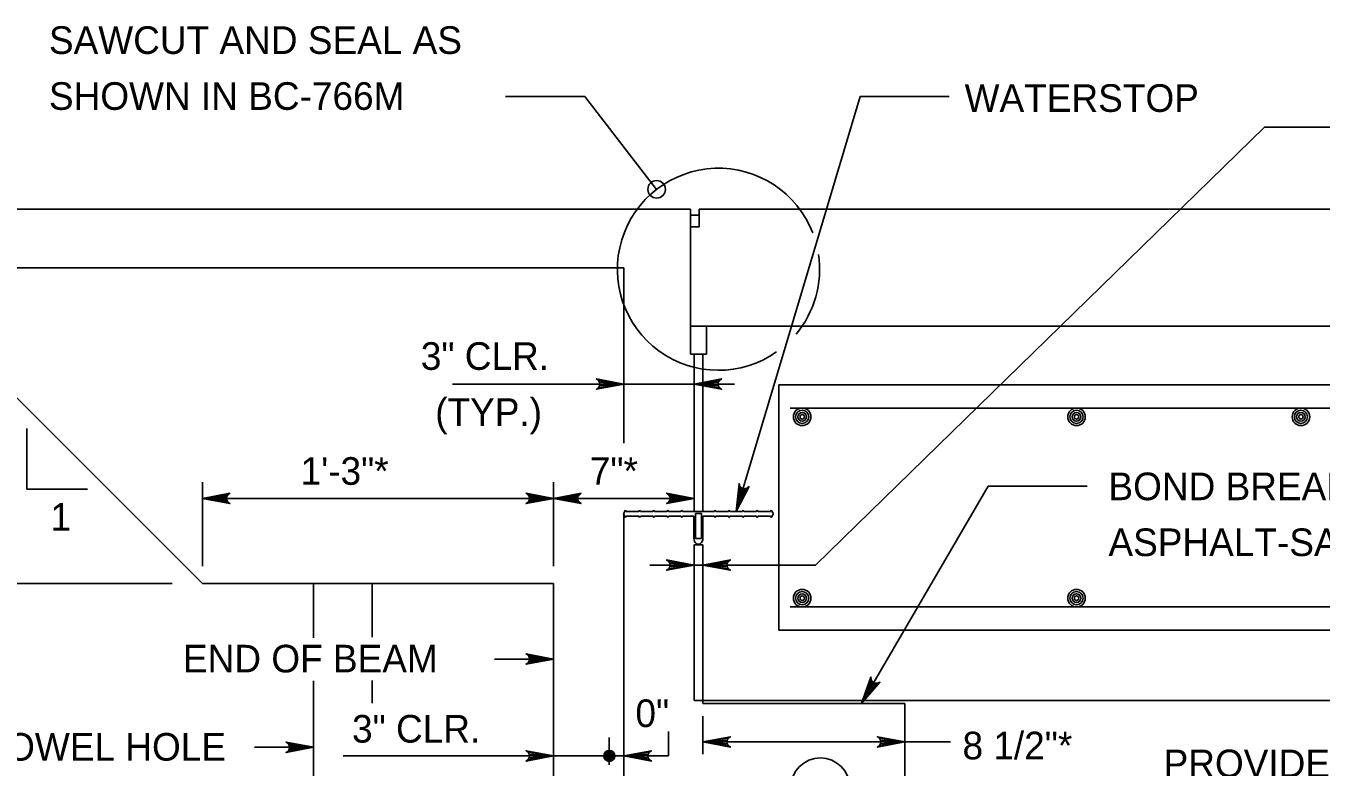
# Model space of a CAD drawing. Extents: x 636530 to 644067, y 294168 to 299122.
# Drawn here: x 640062 to 640202.5, y 296730 to 296810.5 of the extents above; entities that cross this region are included whole.
import ezdxf

# ---------------------------------------------------------------- set-up
doc = ezdxf.new("R2010")
doc.units = 0
doc.layers.add('1', color=7, linetype='Continuous')

msp = doc.modelspace()

# ---------------------------------------------------------------- linework, layer by layer
at = {"layer": '1'}
for p, q in [((640122.62, 296802.82), (640114.03, 296802.82)), ((640130.41, 296792.73), (640122.62, 296802.82)), ((640152.5, 296802.82), (640139.04, 296757.75)), ((640152.5, 296802.82), (640162.15, 296802.82)), ((640147.66, 296751.94), (640196.34, 296799.47)), ((640196.34, 296799.47), (640247.82, 296799.47)), ((639993.35, 296790.57), (640134.09, 296790.57)), ((640134.09, 296790.57), (640134.09, 296774.82)), ((640134.09, 296789.94), (640135.04, 296789.94)), ((640135.04, 296790.57), (640284.1, 296790.57)), ((640135.04, 296790.57), (640135.04, 296788.66)), ((640134.09, 296788.66), (640135.04, 296788.66)), ((640012.55, 296784.22), (640126.85, 296784.22)), ((640126.85, 296765.16), (640126.85, 296784.22)), ((640284.1, 296777.87), (640135.42, 296777.87)), ((640135.81, 296777.87), (640135.81, 296774.82)), ((640135.81, 296777.87), (640135.81, 296774.82)), ((640081.13, 296749.93), (640055.74, 296775.33)), ((640134.09, 296774.82), (640134.47, 296774.82)), ((640134.47, 296774.82), (640134.47, 296757.75)), ((640135.81, 296774.82), (640135.42, 296774.82)), ((640135.42, 296774.82), (640135.42, 296757.75)), ((640108.26, 296771.59), (640138.87, 296771.59)), ((640143.66, 296771.52), (640227.48, 296771.52)), ((640143.66, 296771.52), (640143.66, 296744.85)), ((640144.88, 296768.98), (640228.75, 296768.98)), ((640062.09, 296766.77), (640062.09, 296760.19)), ((640062.09, 296760.19), (640068.68, 296760.19)), ((640081.13, 296751.82), (640081.13, 296760.94)), ((640119.23, 296751.82), (640119.23, 296760.94)), ((640166.39, 296760.52), (640152.64, 296736.92)), ((640166.39, 296760.52), (640177.1, 296760.52)), ((640081.13, 296759.17), (640119.23, 296759.17)), ((640119.23, 296759.17), (640134.47, 296759.17)), ((640127.04, 296757.9), (640126.82, 296757.49)), ((640126.82, 296757.49), (640127.04, 296757.09)), ((640126.85, 296721.99), (640126.85, 296757.57)), ((640127.04, 296757.9), (640127.12, 296757.75)), ((640127.12, 296757.75), (640128.48, 296757.75)), ((640128.56, 296757.9), (640128.48, 296757.75)), ((640128.56, 296757.9), (640128.65, 296757.75)), ((640128.65, 296757.75), (640130, 296757.75)), ((640130.09, 296757.9), (640130, 296757.75)), ((640130.09, 296757.9), (640130.17, 296757.75)), ((640130.17, 296757.75), (640131.53, 296757.75)), ((640131.61, 296757.9), (640131.53, 296757.75)), ((640131.61, 296757.9), (640131.7, 296757.75)), ((640131.7, 296757.75), (640133.05, 296757.75)), ((640133.14, 296757.9), (640133.05, 296757.75)), ((640133.14, 296757.9), (640133.22, 296757.75)), ((640133.22, 296757.75), (640136.67, 296757.75)), ((640134.61, 296757.55), (640135.27, 296757.55)), ((640134.61, 296757.55), (640134.61, 296754.83)), ((640135.27, 296757.55), (640135.27, 296754.83)), ((640136.75, 296757.9), (640136.67, 296757.75)), ((640136.75, 296757.9), (640136.83, 296757.75)), ((640138.19, 296757.75), (640136.83, 296757.75)), ((640138.28, 296757.9), (640138.19, 296757.75)), ((640138.28, 296757.9), (640138.36, 296757.75)), ((640139.72, 296757.75), (640138.36, 296757.75)), ((640139.8, 296757.9), (640139.72, 296757.75)), ((640139.8, 296757.9), (640139.88, 296757.75)), ((640141.24, 296757.75), (640139.88, 296757.75)), ((640141.32, 296757.9), (640141.24, 296757.75)), ((640141.32, 296757.9), (640141.41, 296757.75)), ((640142.76, 296757.75), (640141.41, 296757.75)), ((640142.85, 296757.9), (640142.76, 296757.75)), ((640142.85, 296757.9), (640143.07, 296757.49)), ((640143.07, 296757.49), (640142.85, 296757.09)), ((640127.12, 296757.24), (640127.04, 296757.09)), ((640127.12, 296757.24), (640128.48, 296757.24)), ((640128.48, 296757.24), (640128.56, 296757.09)), ((640128.65, 296757.24), (640128.56, 296757.09)), ((640128.65, 296757.24), (640130, 296757.24)), ((640130, 296757.24), (640130.09, 296757.09)), ((640130.17, 296757.24), (640130.09, 296757.09)), ((640130.17, 296757.24), (640131.53, 296757.24)), ((640131.53, 296757.24), (640131.61, 296757.09)), ((640131.7, 296757.24), (640131.61, 296757.09)), ((640131.7, 296757.24), (640133.05, 296757.24)), ((640133.05, 296757.24), (640133.14, 296757.09)), ((640133.22, 296757.24), (640133.14, 296757.09)), ((640133.22, 296757.24), (640134.46, 296757.24)), ((640134.46, 296757.24), (640134.46, 296754.83)), ((640135.42, 296757.24), (640135.42, 296754.83)), ((640136.67, 296757.24), (640135.42, 296757.24)), ((640136.67, 296757.24), (640136.75, 296757.09)), ((640136.83, 296757.24), (640136.75, 296757.09)), ((640138.19, 296757.24), (640136.83, 296757.24)), ((640138.19, 296757.24), (640138.28, 296757.09)), ((640138.36, 296757.24), (640138.28, 296757.09)), ((640139.72, 296757.24), (640138.36, 296757.24)), ((640139.72, 296757.24), (640139.8, 296757.09)), ((640139.88, 296757.24), (640139.8, 296757.09)), ((640141.24, 296757.24), (640139.88, 296757.24)), ((640141.24, 296757.24), (640141.32, 296757.09)), ((640141.41, 296757.24), (640141.32, 296757.09)), ((640142.76, 296757.24), (640141.41, 296757.24)), ((640142.76, 296757.24), (640142.85, 296757.09)), ((640135.27, 296754.83), (640134.61, 296754.83)), ((640134.47, 296754.12), (640134.47, 296737.23)), ((640135.42, 296754.12), (640135.42, 296737.23)), ((640129.68, 296751.94), (640147.66, 296751.94)), ((640049.28, 296749.93), (640077.85, 296749.93)), ((640081.13, 296749.93), (640119.23, 296749.93)), ((640093.2, 296744.05), (640093.2, 296749.93)), ((640099.55, 296744.11), (640099.55, 296749.93)), ((640119.23, 296714.37), (640119.23, 296749.93)), ((640119.23, 296735.26), (640119.23, 296746.73)), ((640144.88, 296747.39), (640228.75, 296747.39)), ((640143.66, 296744.85), (640227.48, 296744.85)), ((640119.23, 296741.73), (640112.84, 296741.73)), ((640093.2, 296721.52), (640093.2, 296739.35)), ((640099.55, 296736.93), (640099.55, 296739.41)), ((640134.47, 296737.23), (640284.1, 296737.23)), ((640135.42, 296736.92), (640135.42, 296737.23)), ((640135.42, 296736.92), (640135.42, 296737.23)), ((640135.42, 296736.92), (640135.42, 296737.23)), ((640135.42, 296736.92), (640135.42, 296737.23)), ((640135.42, 296736.92), (640157.33, 296736.92)), ((640157.33, 296688.97), (640157.33, 296736.92)), ((640135.42, 296731.42), (640135.42, 296735.53)), ((640131.69, 296731.22), (640131.69, 296733.86)), ((640093.2, 296732.15), (640086.8, 296732.15)), ((640125.27, 296730.25), (640125.27, 296733.2)), ((640135.42, 296732.74), (640162.29, 296732.74)), ((640096.4, 296731.22), (640131.69, 296731.22))]:
    msp.add_line(p, q, dxfattribs=at)
for points in [[(640284.1, 296790.57), (640135.04, 296790.57), (640135.04, 296788.66), (640134.09, 296788.66), (640134.09, 296777.87), (640284.1, 296777.87)], [(640134.09, 296788.66), (640135.04, 296788.66), (640135.04, 296789.94), (640134.09, 296789.94)], [(640134.47, 296757.75), (640135.42, 296757.75), (640135.42, 296774.82), (640134.47, 296774.82)], [(640134.47, 296737.23), (640135.42, 296737.23), (640135.42, 296754.12), (640134.47, 296754.12)]]:
    msp.add_lwpolyline(points, close=True, dxfattribs=at)
for points in [[(640126.85, 296771.59), (640123.87, 296771.03), (640124.1, 296771.19), (640124.22, 296771.39), (640124.25, 296771.59), (640124.22, 296771.79), (640124.1, 296771.99), (640123.87, 296772.15), (640126.85, 296771.59), (640124.1, 296771.99), (640124.22, 296771.79), (640126.85, 296771.59), (640124.25, 296771.59), (640124.22, 296771.39), (640126.85, 296771.59), (640124.1, 296771.19)], [(640134.47, 296771.59), (640137.45, 296772.15), (640137.22, 296771.99), (640137.1, 296771.79), (640137.07, 296771.59), (640137.1, 296771.39), (640137.22, 296771.19), (640137.45, 296771.03), (640134.47, 296771.59), (640137.22, 296771.19), (640137.1, 296771.39), (640134.47, 296771.59), (640137.07, 296771.59), (640137.1, 296771.79), (640134.47, 296771.59), (640137.22, 296771.99)], [(640139.04, 296757.75), (640139.35, 296760.77), (640139.4, 296760.63), (640139.44, 296760.5), (640139.52, 296760.41), (640139.6, 296760.33), (640139.69, 296760.28), (640139.78, 296760.24), (640139.88, 296760.23), (640139.98, 296760.21), (640140.1, 296760.24), (640140.21, 296760.27), (640140.32, 296760.36), (640140.43, 296760.45), (640139.04, 296757.75), (640140.32, 296760.36), (640140.21, 296760.27), (640139.04, 296757.75), (640140.1, 296760.24), (640139.98, 296760.21), (640139.04, 296757.75), (640139.88, 296760.23), (640139.78, 296760.24), (640139.04, 296757.75), (640139.69, 296760.28), (640139.6, 296760.33), (640139.04, 296757.75), (640139.52, 296760.41), (640139.44, 296760.5), (640139.04, 296757.75), (640139.4, 296760.63)], [(640081.13, 296759.17), (640084.12, 296759.73), (640084, 296759.65), (640083.89, 296759.57), (640083.83, 296759.47), (640083.77, 296759.37), (640083.75, 296759.27), (640083.73, 296759.17), (640083.75, 296759.07), (640083.77, 296758.97), (640083.83, 296758.87), (640083.89, 296758.77), (640084, 296758.69), (640084.12, 296758.61), (640081.13, 296759.17), (640084, 296758.69), (640083.89, 296758.77), (640081.13, 296759.17), (640083.83, 296758.87), (640083.77, 296758.97), (640081.13, 296759.17), (640083.75, 296759.07), (640083.73, 296759.17), (640081.13, 296759.17), (640083.75, 296759.27), (640083.77, 296759.37), (640081.13, 296759.17), (640083.83, 296759.47), (640083.89, 296759.57), (640081.13, 296759.17), (640084, 296759.65)], [(640119.23, 296759.17), (640116.25, 296758.61), (640116.37, 296758.69), (640116.48, 296758.77), (640116.54, 296758.87), (640116.6, 296758.97), (640116.62, 296759.07), (640116.63, 296759.17), (640116.62, 296759.27), (640116.6, 296759.37), (640116.54, 296759.47), (640116.48, 296759.57), (640116.37, 296759.65), (640116.25, 296759.73), (640119.23, 296759.17), (640116.37, 296759.65), (640116.48, 296759.57), (640119.23, 296759.17), (640116.54, 296759.47), (640116.6, 296759.37), (640119.23, 296759.17), (640116.62, 296759.27), (640116.63, 296759.17), (640119.23, 296759.17), (640116.62, 296759.07), (640116.6, 296758.97), (640119.23, 296759.17), (640116.54, 296758.87), (640116.48, 296758.77), (640119.23, 296759.17), (640116.37, 296758.69)], [(640119.23, 296759.17), (640122.22, 296759.73), (640122.1, 296759.65), (640121.99, 296759.57), (640121.93, 296759.47), (640121.87, 296759.37), (640121.85, 296759.27), (640121.83, 296759.17), (640121.85, 296759.07), (640121.87, 296758.97), (640121.93, 296758.87), (640121.99, 296758.77), (640122.1, 296758.69), (640122.22, 296758.61), (640119.23, 296759.17), (640122.1, 296758.69), (640121.99, 296758.77), (640119.23, 296759.17), (640121.93, 296758.87), (640121.87, 296758.97), (640119.23, 296759.17), (640121.85, 296759.07), (640121.83, 296759.17), (640119.23, 296759.17), (640121.85, 296759.27), (640121.87, 296759.37), (640119.23, 296759.17), (640121.93, 296759.47), (640121.99, 296759.57), (640119.23, 296759.17), (640122.1, 296759.65)], [(640134.47, 296759.17), (640131.49, 296758.61), (640131.61, 296758.69), (640131.72, 296758.77), (640131.78, 296758.87), (640131.84, 296758.97), (640131.86, 296759.07), (640131.87, 296759.17), (640131.86, 296759.27), (640131.84, 296759.37), (640131.78, 296759.47), (640131.72, 296759.57), (640131.61, 296759.65), (640131.49, 296759.73), (640134.47, 296759.17), (640131.61, 296759.65), (640131.72, 296759.57), (640134.47, 296759.17), (640131.78, 296759.47), (640131.84, 296759.37), (640134.47, 296759.17), (640131.86, 296759.27), (640131.87, 296759.17), (640134.47, 296759.17), (640131.86, 296759.07), (640131.84, 296758.97), (640134.47, 296759.17), (640131.78, 296758.87), (640131.72, 296758.77), (640134.47, 296759.17), (640131.61, 296758.69)], [(640134.47, 296751.94), (640131.49, 296751.38), (640131.72, 296751.54), (640131.84, 296751.74), (640131.87, 296751.94), (640131.84, 296752.14), (640131.72, 296752.34), (640131.49, 296752.49), (640134.47, 296751.94), (640131.72, 296752.34), (640131.84, 296752.14), (640134.47, 296751.94), (640131.87, 296751.94), (640131.84, 296751.74), (640134.47, 296751.94), (640131.72, 296751.54)], [(640135.42, 296751.94), (640138.41, 296752.49), (640138.18, 296752.34), (640138.06, 296752.14), (640138.02, 296751.94), (640138.06, 296751.74), (640138.18, 296751.54), (640138.41, 296751.38), (640135.42, 296751.94), (640138.18, 296751.54), (640138.06, 296751.74), (640135.42, 296751.94), (640138.02, 296751.94), (640138.06, 296752.14), (640135.42, 296751.94), (640138.18, 296752.34)], [(640119.23, 296741.73), (640116.25, 296742.29), (640116.37, 296742.21), (640116.48, 296742.13), (640116.54, 296742.03), (640116.6, 296741.93), (640116.62, 296741.83), (640116.63, 296741.73), (640116.62, 296741.63), (640116.6, 296741.53), (640116.54, 296741.43), (640116.48, 296741.33), (640116.37, 296741.25), (640116.25, 296741.18), (640119.23, 296741.73), (640116.37, 296741.25), (640116.48, 296741.33), (640119.23, 296741.73), (640116.54, 296741.43), (640116.6, 296741.53), (640119.23, 296741.73), (640116.62, 296741.63), (640116.63, 296741.73), (640119.23, 296741.73), (640116.62, 296741.83), (640116.6, 296741.93), (640119.23, 296741.73), (640116.54, 296742.03), (640116.48, 296742.13), (640119.23, 296741.73), (640116.37, 296742.21)], [(640152.64, 296736.92), (640153.66, 296739.78), (640153.68, 296739.5), (640153.8, 296739.3), (640153.95, 296739.17), (640154.14, 296739.1), (640154.37, 296739.1), (640154.63, 296739.22), (640152.64, 296736.92), (640154.37, 296739.1), (640154.14, 296739.1), (640152.64, 296736.92), (640153.95, 296739.17), (640153.8, 296739.3), (640152.64, 296736.92), (640153.68, 296739.5)], [(640093.2, 296732.15), (640090.22, 296732.71), (640090.33, 296732.63), (640090.45, 296732.55), (640090.51, 296732.45), (640090.56, 296732.35), (640090.58, 296732.25), (640090.6, 296732.15), (640090.58, 296732.05), (640090.56, 296731.95), (640090.51, 296731.85), (640090.45, 296731.75), (640090.33, 296731.67), (640090.22, 296731.59), (640093.2, 296732.15), (640090.33, 296731.67), (640090.45, 296731.75), (640093.2, 296732.15), (640090.51, 296731.85), (640090.56, 296731.95), (640093.2, 296732.15), (640090.58, 296732.05), (640090.6, 296732.15), (640093.2, 296732.15), (640090.58, 296732.25), (640090.56, 296732.35), (640093.2, 296732.15), (640090.51, 296732.45), (640090.45, 296732.55), (640093.2, 296732.15), (640090.33, 296732.63)], [(640135.42, 296732.74), (640138.41, 296733.3), (640138.18, 296733.14), (640138.06, 296732.94), (640138.02, 296732.74), (640138.06, 296732.54), (640138.18, 296732.34), (640138.41, 296732.18), (640135.42, 296732.74), (640138.18, 296732.34), (640138.06, 296732.54), (640135.42, 296732.74), (640138.02, 296732.74), (640138.06, 296732.94), (640135.42, 296732.74), (640138.18, 296733.14)], [(640157.33, 296732.74), (640154.35, 296732.18), (640154.58, 296732.34), (640154.7, 296732.54), (640154.73, 296732.74), (640154.7, 296732.94), (640154.58, 296733.14), (640154.35, 296733.3), (640157.33, 296732.74), (640154.58, 296733.14), (640154.7, 296732.94), (640157.33, 296732.74), (640154.73, 296732.74), (640154.7, 296732.54), (640157.33, 296732.74), (640154.58, 296732.34)], [(640119.23, 296731.22), (640116.25, 296730.66), (640116.48, 296730.82), (640116.6, 296731.02), (640116.63, 296731.22), (640116.6, 296731.42), (640116.48, 296731.62), (640116.25, 296731.78), (640119.23, 296731.22), (640116.48, 296731.62), (640116.6, 296731.42), (640119.23, 296731.22), (640116.63, 296731.22), (640116.6, 296731.02), (640119.23, 296731.22), (640116.48, 296730.82)], [(640126.85, 296731.22), (640129.84, 296731.78), (640129.61, 296731.62), (640129.49, 296731.42), (640129.45, 296731.22), (640129.49, 296731.02), (640129.61, 296730.82), (640129.84, 296730.66), (640126.85, 296731.22), (640129.61, 296730.82), (640129.49, 296731.02), (640126.85, 296731.22), (640129.45, 296731.22), (640129.49, 296731.42), (640126.85, 296731.22), (640129.61, 296731.62)]]:
    msp.add_lwpolyline(points, dxfattribs=at)
for centre, radius in [((640130.41, 296792.73), 0.956), ((640146.2, 296768.03), 0.952), ((640146.2, 296768.03), 0.714), ((640175.96, 296768.03), 0.952), ((640175.96, 296768.03), 0.714), ((640200.3, 296768.03), 0.952), ((640200.3, 296768.03), 0.714), ((640146.2, 296768.03), 0.476), ((640146.2, 296768.03), 0.238), ((640175.96, 296768.03), 0.476), ((640175.96, 296768.03), 0.238), ((640200.3, 296768.03), 0.476), ((640200.3, 296768.03), 0.238), ((640146.2, 296748.34), 0.952), ((640146.2, 296748.34), 0.714), ((640175.96, 296748.34), 0.952), ((640175.96, 296748.34), 0.714), ((640146.2, 296748.34), 0.476), ((640146.2, 296748.34), 0.238), ((640175.96, 296748.34), 0.476), ((640175.96, 296748.34), 0.238), ((640125.27, 296731.22), 0.6), ((640125.27, 296731.22), 0.45), ((640125.27, 296731.22), 0.3), ((640125.27, 296731.22), 0.15), ((640148.17, 296727.79), 3.2)]:
    msp.add_circle(centre, radius, dxfattribs=at)
for start, end in [(21.1835, 305.089), (320.0619, 8.383)]:
    msp.add_arc((640137.12, 296784.05), 10.97, start, end, dxfattribs=at)
msp.add_ellipse((640134.94, 296754.83), major_axis=(0, 0.641), ratio=0.75, start_param=1.570796, end_param=4.712389, dxfattribs=at)

# ---------------------------------------------------------------- texts
for s, p in [('SAWCUT AND SEAL AS', (640064.49, 296807.43)), ('SHOWN IN BC-766M', (640064.49, 296801.36)), ('WATERSTOP', (640163.82, 296801.14)), ('3" CLR.', (640104.83, 296773.13)), ('(TYP.)', (640106.39, 296767.05)), ('1\'-3"*', (640091.79, 296760.65)), ('7"*', (640123.16, 296760.65)), ('BOND BREAKER, 2-PLY ', (640179.42, 296758.98)), ('1', (640064.65, 296755.66)), ('ASPHALT-SATURATED PAPER', (640179.42, 296752.91)), ('END OF BEAM', (640079.03, 296740.28)), ('0"', (640128.11, 296734.35)), ('3" CLR.', (640097.37, 296732.66)), ('DOWEL HOLE', (640056.95, 296730.7)), ('8 1/2"*', (640163.59, 296730.84)), ('PROVIDE #5 BARS AS INDICATED,', (640185.4, 296728.9))]:
    msp.add_text(s, height=3, dxfattribs=at).set_placement(p)

doc.saveas('drawing.dxf')
